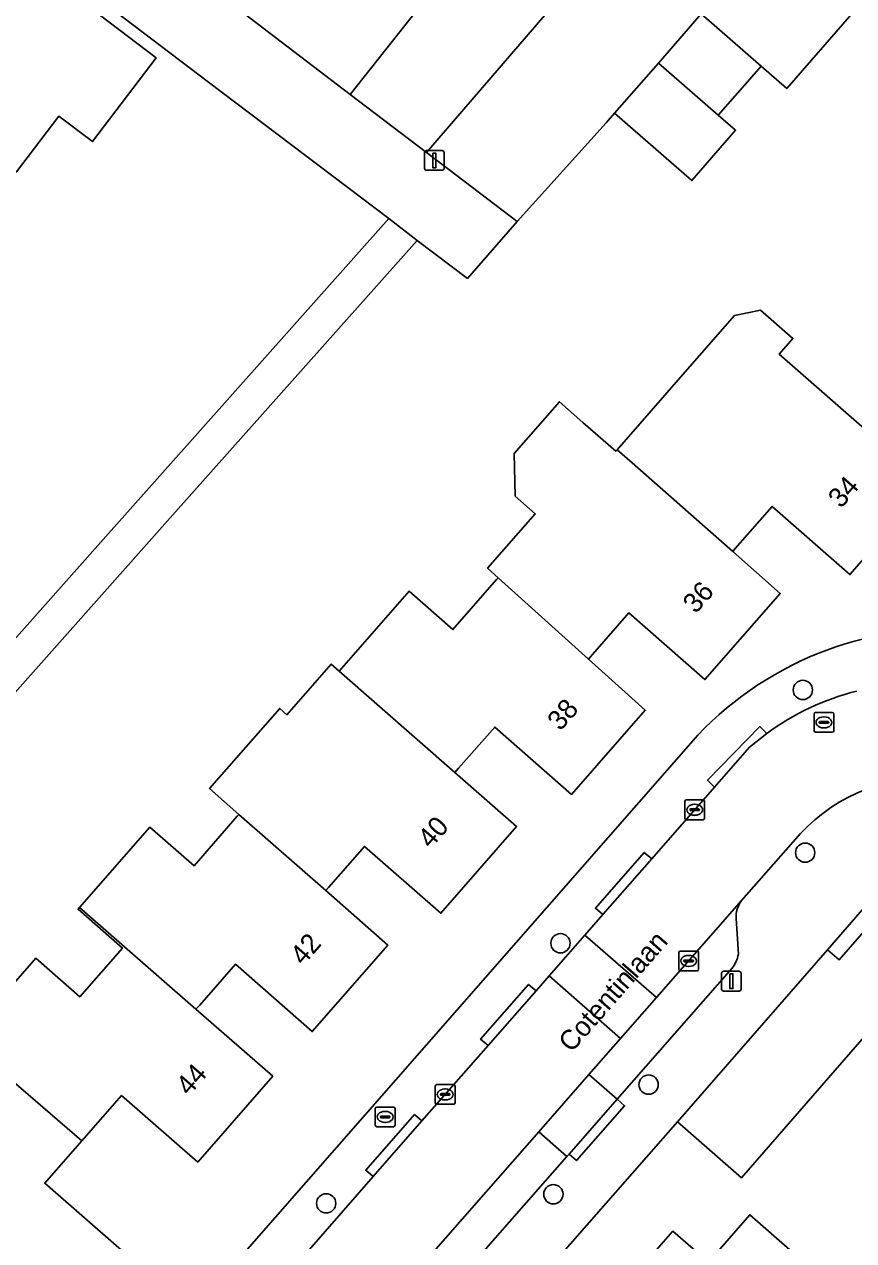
# Model space of a CAD drawing. Extents: x 158472 to 159562, y 388525 to 389606.
# Drawn here: x 158792.1 to 158834.2, y 388915.3 to 388977 of the extents above; entities that cross this region are included whole.
import ezdxf

# ---------------------------------------------------------------- set-up
doc = ezdxf.new("R2010")
doc.units = 0
for name, color, linetype in [('IMGEO_Boom', 7, 'Continuous'), ('IMGEO_Brandkraan', 7, 'Continuous'), ('IMGEO_Erf', 7, 'Continuous'), ('IMGEO_Kolk', 7, 'Continuous'), ('IMGEO_Lichtmast', 7, 'Continuous'), ('IMGEO_Openbare_ruimte_label', 7, 'Continuous'), ('IMGEO_Pand', 7, 'Continuous'), ('IMGEO_Pand_nummerreeks', 7, 'Continuous'), ('IMGEO_Parkeervlak_open', 7, 'Continuous'), ('IMGEO_Rijbaan_lokaal_open', 7, 'Continuous'), ('IMGEO_Rioolput', 7, 'Continuous'), ('IMGEO_Voetpad_open', 7, 'Continuous')]:
    doc.layers.add(name, color=color, linetype=linetype)

msp = doc.modelspace()

# ---------------------------------------------------------------- linework, layer by layer
at = {"layer": 'IMGEO_Boom'}
for centre in [(158831.625, 388943.255), (158831.743, 388934.999), (158819.319, 388930.402), (158823.794, 388923.23), (158818.959, 388917.668), (158807.424, 388917.206)]:
    msp.add_circle(centre, 0.489, dxfattribs=at)
at = {"layer": 'IMGEO_Brandkraan'}
for p, q in [((158809.993, 388922.092), (158810.845, 388922.092)), ((158809.918, 388921.166), (158809.918, 388922.018)), ((158810.177, 388921.586), (158810.177, 388921.598)), ((158810.615, 388921.549), (158810.217, 388921.549)), ((158810.22, 388921.635), (158810.618, 388921.635)), ((158810.406, 388921.872), (158810.431, 388921.872)), ((158810.661, 388921.598), (158810.661, 388921.586)), ((158810.919, 388922.018), (158810.919, 388921.166)), ((158810.845, 388921.092), (158809.993, 388921.092)), ((158810.429, 388921.312), (158810.404, 388921.312))]:
    msp.add_line(p, q, dxfattribs=at)
for points in [[(158809.993, 388922.092), (158810.845, 388922.092)], [(158809.918, 388921.166), (158809.918, 388922.018)], [(158810.919, 388922.018), (158810.919, 388921.166)], [(158810.845, 388921.092), (158809.993, 388921.092)]]:
    msp.add_lwpolyline(points, dxfattribs=at)
for centre, radius, start, end in [((158809.995, 388922.016), 0.0765, 91.55205, 178.44795), ((158809.995, 388922.016), 0.0765, 91.55205, 178.44795), ((158810.843, 388922.016), 0.0765, 1.55205, 88.44795), ((158810.843, 388922.016), 0.0765, 1.55205, 88.44795), ((158810.217, 388921.595), 0.0403, 85.87752, 175.75265), ((158810.214, 388921.585), 0.0366, 178.93798, 274.71019), ((158810.618, 388921.592), 0.043, 264.86636, 352.45326), ((158810.622, 388921.597), 0.0386, 1.73085, 96.63898), ((158809.995, 388921.168), 0.0765, 181.55205, 268.44795), ((158809.995, 388921.168), 0.0765, 181.55205, 268.44795), ((158810.843, 388921.168), 0.0765, 271.55205, 358.44795), ((158810.843, 388921.168), 0.0765, 271.55205, 358.44795)]:
    msp.add_arc(centre, radius, start, end, dxfattribs=at)
for centre, major_axis, ratio, start_param, end_param in [((158810.405, 388921.592), (-0.387, 0.002), 0.722429, 4.712389, 7.853982), ((158810.43, 388921.592), (-0.39, 0.002), 0.717154, 1.570796, 4.712389)]:
    msp.add_ellipse(centre, major_axis=major_axis, ratio=ratio, start_param=start_param, end_param=end_param, dxfattribs=at)
at = {"layer": 'IMGEO_Erf'}
for points in [[(158795.974, 388950.739), (158810.599, 388967.168), (158801.457, 388974.099), (158785.644, 388986.089), (158736.904, 388922.269)], [(158792.683, 388979.982), (158798.797, 388975.327), (158795.561, 388971.077), (158793.858, 388972.374), (158791.703, 388969.543)], [(158834.105, 388977.563), (158830.806, 388973.77), (158829.5, 388974.907), (158829.044, 388974.383), (158827.332, 388972.415), (158828.209, 388971.652), (158825.991, 388969.102), (158822.07, 388972.513), (158821.643, 388972.038), (158817.123, 388967.026), (158814.596, 388964.138), (158812.051, 388966.068), (158799.647, 388952.134), (158787.864, 388938.897), (158785.78, 388937.796), (158785.709, 388939.207), (158786.508, 388940.104), (158795.974, 388950.739)], [(158819.265, 388957.876), (158820.456, 388956.832), (158822.131, 388955.365), (158822.201, 388955.445), (158825.776, 388959.531), (158828.158, 388962.253), (158829.48, 388962.524), (158831.122, 388961.088), (158830.426, 388960.292), (158838, 388953.668), (158834.012, 388949.11), (158830.062, 388952.566), (158828.194, 388950.432), (158828.063, 388950.282), (158830.477, 388948.156), (158826.648, 388943.78), (158822.782, 388947.163), (158820.942, 388945.06), (158820.734, 388944.823), (158823.621, 388942.227), (158819.884, 388937.956), (158815.98, 388941.372), (158814.147, 388939.278), (158813.959, 388939.064), (158817.094, 388936.322), (158813.246, 388931.923), (158809.366, 388935.318), (158807.535, 388933.225), (158807.401, 388933.072), (158810.548, 388930.309), (158806.713, 388925.925), (158802.813, 388929.336), (158801.004, 388927.269), (158800.815, 388927.052), (158804.714, 388923.652), (158800.903, 388919.296), (158797.036, 388922.679), (158795.023, 388920.378), (158793.138, 388918.224), (158797.03, 388914.824)], [(158789.067, 388925.507), (158792.681, 388929.638), (158794.915, 388927.683), (158797.077, 388930.154), (158794.825, 388932.124), (158794.9, 388932.21), (158798.474, 388936.295), (158800.714, 388934.334), (158802.913, 388936.848), (158802.995, 388936.942), (158801.506, 388938.249), (158805.065, 388942.317), (158805.433, 388941.995), (158807.676, 388944.56), (158808.083, 388944.204), (158811.633, 388948.261), (158813.855, 388946.318), (158816.079, 388948.861), (158816.152, 388948.944), (158815.616, 388949.426), (158818.04, 388952.197), (158817.017, 388953.092), (158816.968, 388955.253), (158819.265, 388957.876)], [(158762.962, 388868.767), (158769.386, 388876.091), (158775.72, 388883.311), (158826.285, 388940.957)], [(158837.191, 388935.033), (158832.871, 388930.074), (158833.466, 388929.555), (158837.26, 388933.915), (158839.676, 388931.813), (158841.242, 388933.612), (158845.61, 388929.811), (158845.239, 388929.387), (158845.479, 388929.178), (158849.555, 388925.631), (158854.054, 388921.715), (158848.482, 388915.313), (158843.943, 388919.264), (158839.657, 388922.994), (158839.993, 388923.379), (158835.876, 388926.962), (158828.501, 388918.508), (158825.253, 388921.341), (158795.826, 388887.817)], [(158821.097, 388911.311), (158825.031, 388915.802), (158826.829, 388914.227), (158828.932, 388916.627), (158833.528, 388912.601)]]:
    msp.add_lwpolyline(points, dxfattribs=at)
msp.add_arc((158838.86, 388929.017), 17.34, 84.11972, 136.48312, dxfattribs=at)
at = {"layer": 'IMGEO_Kolk'}
for p, q in [((158825.633, 388936.747), (158825.633, 388937.599)), ((158825.708, 388937.673), (158826.56, 388937.673)), ((158826.634, 388937.599), (158826.634, 388936.747)), ((158825.892, 388937.167), (158825.892, 388937.179)), ((158826.33, 388937.13), (158825.932, 388937.13)), ((158825.935, 388937.216), (158826.333, 388937.216)), ((158826.144, 388936.893), (158826.119, 388936.893)), ((158826.121, 388937.453), (158826.146, 388937.453)), ((158826.376, 388937.179), (158826.376, 388937.167)), ((158826.56, 388936.673), (158825.708, 388936.673)), ((158825.326, 388929.08), (158825.326, 388929.932)), ((158825.401, 388930.006), (158826.253, 388930.006)), ((158825.585, 388929.5), (158825.585, 388929.512)), ((158826.023, 388929.463), (158825.625, 388929.463)), ((158825.628, 388929.549), (158826.026, 388929.549)), ((158825.814, 388929.786), (158825.839, 388929.786)), ((158826.069, 388929.512), (158826.069, 388929.5)), ((158826.327, 388929.932), (158826.327, 388929.08)), ((158826.253, 388929.006), (158825.401, 388929.006)), ((158825.837, 388929.226), (158825.812, 388929.226)), ((158812.965, 388922.304), (158812.965, 388923.156)), ((158813.04, 388923.23), (158813.892, 388923.23)), ((158813.224, 388922.724), (158813.224, 388922.736)), ((158813.662, 388922.687), (158813.264, 388922.687)), ((158813.267, 388922.773), (158813.665, 388922.773)), ((158813.453, 388923.01), (158813.478, 388923.01)), ((158813.708, 388922.736), (158813.708, 388922.724)), ((158813.966, 388923.156), (158813.966, 388922.304)), ((158813.892, 388922.23), (158813.04, 388922.23)), ((158813.476, 388922.45), (158813.451, 388922.45))]:
    msp.add_line(p, q, dxfattribs=at)
for points in [[(158825.633, 388936.747), (158825.633, 388937.599)], [(158825.708, 388937.673), (158826.56, 388937.673)], [(158826.634, 388937.599), (158826.634, 388936.747)], [(158826.56, 388936.673), (158825.708, 388936.673)], [(158825.326, 388929.08), (158825.326, 388929.932)], [(158825.401, 388930.006), (158826.253, 388930.006)], [(158826.327, 388929.932), (158826.327, 388929.08)], [(158826.253, 388929.006), (158825.401, 388929.006)], [(158812.965, 388922.304), (158812.965, 388923.156)], [(158813.04, 388923.23), (158813.892, 388923.23)], [(158813.966, 388923.156), (158813.966, 388922.304)], [(158813.892, 388922.23), (158813.04, 388922.23)]]:
    msp.add_lwpolyline(points, dxfattribs=at)
for centre, radius, start, end in [((158825.71, 388937.597), 0.0765, 91.55205, 178.44795), ((158825.71, 388937.597), 0.0765, 91.55205, 178.44795), ((158826.558, 388937.597), 0.0765, 1.55205, 88.44795), ((158826.558, 388937.597), 0.0765, 1.55205, 88.44795), ((158825.932, 388937.176), 0.0403, 85.87752, 175.75265), ((158825.929, 388937.166), 0.0366, 178.93798, 274.71019), ((158826.333, 388937.173), 0.043, 264.86636, 352.45326), ((158826.337, 388937.178), 0.0386, 1.73085, 96.63898), ((158825.71, 388936.749), 0.0765, 181.55205, 268.44795), ((158825.71, 388936.749), 0.0765, 181.55205, 268.44795), ((158826.558, 388936.749), 0.0765, 271.55205, 358.44795), ((158826.558, 388936.749), 0.0765, 271.55205, 358.44795), ((158825.403, 388929.93), 0.0765, 91.55205, 178.44795), ((158825.403, 388929.93), 0.0765, 91.55205, 178.44795), ((158825.625, 388929.509), 0.0403, 85.87752, 175.75265), ((158825.622, 388929.499), 0.0366, 178.93798, 274.71019), ((158826.026, 388929.506), 0.043, 264.86636, 352.45326), ((158826.03, 388929.511), 0.0386, 1.73085, 96.63898), ((158826.251, 388929.93), 0.0765, 1.55205, 88.44795), ((158826.251, 388929.93), 0.0765, 1.55205, 88.44795), ((158825.403, 388929.082), 0.0765, 181.55205, 268.44795), ((158825.403, 388929.082), 0.0765, 181.55205, 268.44795), ((158826.251, 388929.082), 0.0765, 271.55205, 358.44795), ((158826.251, 388929.082), 0.0765, 271.55205, 358.44795), ((158813.042, 388923.154), 0.0765, 91.55205, 178.44795), ((158813.042, 388923.154), 0.0765, 91.55205, 178.44795), ((158813.264, 388922.733), 0.0403, 85.87752, 175.75265), ((158813.261, 388922.723), 0.0366, 178.93798, 274.71019), ((158813.665, 388922.73), 0.043, 264.86636, 352.45326), ((158813.669, 388922.735), 0.0386, 1.73085, 96.63898), ((158813.89, 388923.154), 0.0765, 1.55205, 88.44795), ((158813.89, 388923.154), 0.0765, 1.55205, 88.44795), ((158813.042, 388922.306), 0.0765, 181.55205, 268.44795), ((158813.042, 388922.306), 0.0765, 181.55205, 268.44795), ((158813.89, 388922.306), 0.0765, 271.55205, 358.44795), ((158813.89, 388922.306), 0.0765, 271.55205, 358.44795)]:
    msp.add_arc(centre, radius, start, end, dxfattribs=at)
for centre, major_axis, ratio, start_param, end_param in [((158826.12, 388937.173), (-0.387, 0.002), 0.722429, 4.712389, 7.853982), ((158826.145, 388937.173), (-0.39, 0.002), 0.717154, 1.570796, 4.712389), ((158825.813, 388929.506), (-0.387, 0.002), 0.722429, 4.712389, 7.853982), ((158825.838, 388929.506), (-0.39, 0.002), 0.717154, 1.570796, 4.712389), ((158813.452, 388922.73), (-0.387, 0.002), 0.722429, 4.712389, 7.853982), ((158813.477, 388922.73), (-0.39, 0.002), 0.717154, 1.570796, 4.712389)]:
    msp.add_ellipse(centre, major_axis=major_axis, ratio=ratio, start_param=start_param, end_param=end_param, dxfattribs=at)
at = {"layer": 'IMGEO_Lichtmast'}
for p, q in [((158812.419, 388969.721), (158812.419, 388970.521)), ((158812.419, 388970.521), (158812.419, 388969.721)), ((158812.519, 388970.621), (158813.309, 388970.621)), ((158813.309, 388970.621), (158812.519, 388970.621)), ((158813.409, 388970.521), (158813.409, 388969.721)), ((158813.409, 388969.721), (158813.409, 388970.521)), ((158813.309, 388969.621), (158812.519, 388969.621)), ((158812.519, 388969.621), (158813.309, 388969.621)), ((158827.501, 388928.08), (158827.501, 388928.88)), ((158827.501, 388928.88), (158827.501, 388928.08)), ((158827.601, 388928.98), (158828.391, 388928.98)), ((158828.391, 388928.98), (158827.601, 388928.98)), ((158828.491, 388928.88), (158828.491, 388928.08)), ((158828.491, 388928.08), (158828.491, 388928.88)), ((158828.391, 388927.98), (158827.601, 388927.98)), ((158827.601, 388927.98), (158828.391, 388927.98))]:
    msp.add_line(p, q, dxfattribs=at)
for points in [[(158812.839, 388970.496), (158812.989, 388970.496), (158812.989, 388969.746), (158812.839, 388969.746), (158812.839, 388970.496)], [(158827.921, 388928.855), (158828.071, 388928.855), (158828.071, 388928.105), (158827.921, 388928.105), (158827.921, 388928.855)]]:
    msp.add_lwpolyline(points, dxfattribs=at)
for centre, start, end in [((158812.519, 388970.521), 90, 180), ((158812.519, 388970.521), 90, 180), ((158813.309, 388970.521), 0, 90), ((158813.309, 388970.521), 360, 90), ((158812.519, 388969.721), 180, 270), ((158812.519, 388969.721), 180, 270), ((158813.309, 388969.721), 270, 0), ((158813.309, 388969.721), 270, 0), ((158827.601, 388928.88), 90, 180), ((158827.601, 388928.88), 90, 180), ((158828.391, 388928.88), 0, 90), ((158828.391, 388928.88), 360, 90), ((158827.601, 388928.08), 180, 270), ((158827.601, 388928.08), 180, 270), ((158828.391, 388928.08), 270, 0), ((158828.391, 388928.08), 270, 0)]:
    msp.add_arc(centre, 0.1, start, end, dxfattribs=at)
at = {"layer": 'IMGEO_Pand'}
for points in [[(158829.5, 388974.907), (158830.806, 388973.77), (158834.105, 388977.563), (158829.755, 388981.347), (158826.456, 388977.555)], [(158792.683, 388979.982), (158790.877, 388977.611), (158790.075, 388978.221), (158787.405, 388980.254), (158783.799, 388975.518), (158791.703, 388969.543), (158793.858, 388972.374), (158795.561, 388971.077), (158798.797, 388975.327)], [(158829.5, 388974.907), (158826.456, 388977.555), (158824.288, 388975.063), (158827.332, 388972.415), (158829.044, 388974.383)], [(158824.288, 388975.063), (158822.07, 388972.513), (158825.991, 388969.102), (158828.209, 388971.652), (158827.332, 388972.415)], [(158822.201, 388955.445), (158822.959, 388954.778), (158828.063, 388950.282), (158828.194, 388950.432), (158830.062, 388952.566), (158834.012, 388949.11), (158838, 388953.668), (158830.426, 388960.292), (158831.122, 388961.088), (158829.48, 388962.524), (158828.158, 388962.253), (158825.776, 388959.531)], [(158828.063, 388950.282), (158822.959, 388954.778), (158822.201, 388955.445), (158822.131, 388955.365), (158820.456, 388956.832), (158819.265, 388957.876), (158816.968, 388955.253), (158817.017, 388953.092), (158818.04, 388952.197), (158815.616, 388949.426), (158816.152, 388948.944), (158820.734, 388944.823), (158820.942, 388945.06), (158822.782, 388947.163), (158826.648, 388943.78), (158830.477, 388948.156)], [(158820.734, 388944.823), (158816.152, 388948.944), (158816.079, 388948.861), (158813.855, 388946.318), (158811.633, 388948.261), (158808.083, 388944.204), (158813.959, 388939.064), (158814.147, 388939.278), (158815.98, 388941.372), (158819.884, 388937.956), (158823.621, 388942.227)], [(158813.959, 388939.064), (158808.083, 388944.204), (158807.676, 388944.56), (158805.433, 388941.995), (158805.065, 388942.317), (158801.506, 388938.249), (158802.995, 388936.942), (158807.401, 388933.072), (158807.535, 388933.225), (158809.366, 388935.318), (158813.246, 388931.923), (158817.094, 388936.322)], [(158807.401, 388933.072), (158802.995, 388936.942), (158802.913, 388936.848), (158800.714, 388934.334), (158798.474, 388936.295), (158794.9, 388932.21), (158800.815, 388927.052), (158801.004, 388927.269), (158802.813, 388929.336), (158806.713, 388925.925), (158810.548, 388930.309)], [(158839.993, 388923.379), (158845.239, 388929.387), (158845.61, 388929.811), (158841.242, 388933.612), (158839.676, 388931.813), (158837.26, 388933.915), (158833.466, 388929.555), (158832.871, 388930.074), (158825.253, 388921.341), (158828.501, 388918.508), (158835.876, 388926.962)], [(158800.815, 388927.052), (158794.9, 388932.21), (158794.825, 388932.124), (158797.077, 388930.154), (158794.915, 388927.683), (158792.681, 388929.638), (158789.067, 388925.507), (158795.023, 388920.378), (158797.036, 388922.679), (158800.903, 388919.296), (158804.714, 388923.652)], [(158789.16, 388913.666), (158793.044, 388910.268), (158793.12, 388910.355), (158797.03, 388914.824), (158793.138, 388918.224), (158795.023, 388920.378), (158789.067, 388925.507), (158785.613, 388921.559), (158783.238, 388918.777)], [(158821.482, 388910.986), (158827.598, 388905.833), (158827.722, 388905.974), (158827.987, 388906.277), (158830.234, 388908.841), (158833.528, 388912.601), (158828.932, 388916.627), (158826.829, 388914.227), (158825.031, 388915.802), (158821.097, 388911.311)]]:
    msp.add_lwpolyline(points, close=True, dxfattribs=at)
at = {"layer": 'IMGEO_Parkeervlak_open'}
msp.add_lwpolyline([(158823.69, 388983.501), (158819.428, 388987.085), (158808.636, 388973.466), (158812.511, 388970.525)], close=True, dxfattribs=at)
for points in [[(158828.513, 388932.569), (158824.191, 388927.645), (158822.366, 388925.567), (158820.762, 388923.74), (158822.193, 388922.484), (158828.018, 388929.12)], [(158828.352, 388929.848), (158828.233, 388931.658)], [(158819.644, 388919.58), (158818.213, 388920.836), (158792.7, 388891.773)], [(158796.009, 388892.657), (158819.644, 388919.58)]]:
    msp.add_lwpolyline(points, dxfattribs=at)
for centre, radius, start, end in [((158829.643, 388931.723), 1.411, 143.18354, 182.64636), ((158826.695, 388930.168), 1.688, 321.63088, 349.07863)]:
    msp.add_arc(centre, radius, start, end, dxfattribs=at)
at = {"layer": 'IMGEO_Rijbaan_lokaal_open'}
for points in [[(158823.69, 388983.501), (158812.511, 388970.525), (158817.123, 388967.026), (158821.643, 388972.038), (158822.07, 388972.513), (158824.288, 388975.063), (158826.456, 388977.555)], [(158829.794, 388941.047), (158828.916, 388940.345), (158827.145, 388938.325), (158823.95, 388934.683), (158821.469, 388931.855), (158820.563, 388930.821), (158824.191, 388927.645), (158828.513, 388932.569), (158829.388, 388933.566), (158831.497, 388935.968)]]:
    msp.add_lwpolyline(points, dxfattribs=at)
for points in [[(158820.563, 388930.821), (158818.752, 388928.756), (158822.366, 388925.567), (158824.191, 388927.645)], [(158818.213, 388920.836), (158820.762, 388923.74), (158822.366, 388925.567), (158818.752, 388928.756), (158818.078, 388927.989), (158815.64, 388925.208), (158812.287, 388921.385), (158809.81, 388918.561), (158806.553, 388914.848), (158801.931, 388909.578), (158798.603, 388905.784), (158796.16, 388902.998), (158792.786, 388899.152), (158790.3, 388896.317), (158787.022, 388892.58), (158784.684, 388889.914), (158788.291, 388886.749), (158788.381, 388886.851), (158792.181, 388891.181), (158792.369, 388891.396), (158792.7, 388891.773)], [(158822.193, 388922.484), (158820.762, 388923.74), (158818.213, 388920.836), (158819.644, 388919.58), (158819.753, 388919.704)]]:
    msp.add_lwpolyline(points, close=True, dxfattribs=at)
for centre, radius, start, end in [((158837.623, 388930.355), 13.252, 104.21979, 126.21383), ((158838.209, 388929.632), 9.23, 86.28059, 136.65318)]:
    msp.add_arc(centre, radius, start, end, dxfattribs=at)
at = {"layer": 'IMGEO_Rioolput'}
for p, q in [((158832.193, 388941.182), (158832.193, 388942.034)), ((158832.268, 388942.108), (158833.12, 388942.108)), ((158832.681, 388941.888), (158832.706, 388941.888)), ((158833.194, 388942.034), (158833.194, 388941.182)), ((158832.452, 388941.602), (158832.452, 388941.614)), ((158832.89, 388941.565), (158832.492, 388941.565)), ((158832.495, 388941.651), (158832.893, 388941.651)), ((158832.704, 388941.328), (158832.679, 388941.328)), ((158832.936, 388941.614), (158832.936, 388941.602)), ((158833.12, 388941.108), (158832.268, 388941.108))]:
    msp.add_line(p, q, dxfattribs=at)
for points in [[(158832.193, 388941.182), (158832.193, 388942.034)], [(158832.268, 388942.108), (158833.12, 388942.108)], [(158833.194, 388942.034), (158833.194, 388941.182)], [(158833.12, 388941.108), (158832.268, 388941.108)]]:
    msp.add_lwpolyline(points, dxfattribs=at)
for centre, radius, start, end in [((158832.27, 388942.032), 0.0765, 91.55205, 178.44795), ((158832.27, 388942.032), 0.0765, 91.55205, 178.44795), ((158833.118, 388942.032), 0.0765, 1.55205, 88.44795), ((158833.118, 388942.032), 0.0765, 1.55205, 88.44795), ((158832.492, 388941.611), 0.0403, 85.87752, 175.75265), ((158832.489, 388941.601), 0.0366, 178.93798, 274.71019), ((158832.893, 388941.608), 0.043, 264.86636, 352.45326), ((158832.897, 388941.613), 0.0386, 1.73085, 96.63898), ((158832.27, 388941.184), 0.0765, 181.55205, 268.44795), ((158832.27, 388941.184), 0.0765, 181.55205, 268.44795), ((158833.118, 388941.184), 0.0765, 271.55205, 358.44795), ((158833.118, 388941.184), 0.0765, 271.55205, 358.44795)]:
    msp.add_arc(centre, radius, start, end, dxfattribs=at)
for centre, major_axis, ratio, start_param, end_param in [((158832.68, 388941.608), (-0.387, 0.002), 0.722429, 4.712389, 7.853982), ((158832.705, 388941.608), (-0.39, 0.002), 0.717154, 1.570796, 4.712389)]:
    msp.add_ellipse(centre, major_axis=major_axis, ratio=ratio, start_param=start_param, end_param=end_param, dxfattribs=at)
at = {"layer": 'IMGEO_Voetpad_open'}
for points in [[(158784.237, 388992.09), (158782.422, 388989.622), (158782.63, 388988.213), (158785.644, 388986.089), (158801.457, 388974.099), (158810.599, 388967.168), (158812.051, 388966.068), (158814.596, 388964.138), (158817.123, 388967.026), (158812.511, 388970.525), (158808.636, 388973.466)], [(158819.428, 388987.085), (158823.69, 388983.501), (158825.277, 388985.344), (158819.836, 388989.503), (158818.409, 388987.636), (158817.981, 388987.959), (158815.415, 388984.601), (158813.219, 388986.28), (158812.564, 388985.404), (158806.718, 388977.708), (158800.849, 388982.165), (158798.278, 388982.376), (158784.237, 388992.09), (158808.636, 388973.466)], [(158812.051, 388966.068), (158810.599, 388967.168), (158795.974, 388950.739), (158786.508, 388940.104), (158785.709, 388939.207), (158785.78, 388937.796), (158787.864, 388938.897), (158799.647, 388952.134)], [(158827.145, 388938.325), (158828.916, 388940.345), (158829.794, 388941.047), (158829.433, 388941.393), (158826.784, 388938.67)], [(158823.95, 388934.683), (158823.572, 388935.009), (158821.091, 388932.181), (158821.469, 388931.855)], [(158818.078, 388927.989), (158817.7, 388928.315), (158815.262, 388925.534), (158815.64, 388925.208)], [(158819.753, 388919.704), (158820.131, 388919.378), (158822.571, 388922.158), (158822.193, 388922.484)], [(158809.81, 388918.561), (158812.287, 388921.385), (158811.909, 388921.711), (158809.432, 388918.887)]]:
    msp.add_lwpolyline(points, close=True, dxfattribs=at)
for points in [[(158806.553, 388914.848), (158809.81, 388918.561), (158809.432, 388918.887), (158811.909, 388921.711), (158812.287, 388921.385), (158815.64, 388925.208), (158815.262, 388925.534), (158817.7, 388928.315), (158818.078, 388927.989), (158818.752, 388928.756), (158820.563, 388930.821), (158821.469, 388931.855), (158821.091, 388932.181), (158823.572, 388935.009), (158823.95, 388934.683), (158827.145, 388938.325), (158826.784, 388938.67), (158829.433, 388941.393), (158829.794, 388941.047)], [(158826.285, 388940.957), (158775.72, 388883.311), (158769.386, 388876.091), (158762.962, 388868.767), (158762.869, 388868.63), (158759.244, 388864.12)], [(158792.495, 388884.015), (158795.826, 388887.817), (158825.253, 388921.341), (158832.871, 388930.074), (158837.191, 388935.033), (158839.072, 388938.341), (158839.072, 388938.84), (158838.808, 388938.843)], [(158831.497, 388935.968), (158829.388, 388933.566), (158828.513, 388932.569)], [(158828.233, 388931.658), (158828.352, 388929.848)], [(158828.018, 388929.12), (158822.193, 388922.484), (158822.571, 388922.158), (158820.131, 388919.378), (158819.753, 388919.704), (158819.644, 388919.58), (158796.009, 388892.657)]]:
    msp.add_lwpolyline(points, dxfattribs=at)
for centre, radius, start, end in [((158838.86, 388929.017), 17.34, 84.11972, 136.48312), ((158837.623, 388930.355), 13.252, 104.21979, 126.21383), ((158838.209, 388929.632), 9.23, 86.28059, 136.65318), ((158829.643, 388931.723), 1.411, 143.18354, 182.64636), ((158826.695, 388930.168), 1.688, 321.63088, 349.07863)]:
    msp.add_arc(centre, radius, start, end, dxfattribs=at)

# ---------------------------------------------------------------- texts
at = {"layer": 'IMGEO_Openbare_ruimte_label'}
msp.add_text('Cotentinlaan', height=1, rotation=48.72788, dxfattribs=at).set_placement((158819.877, 388924.816))
at = {"layer": 'IMGEO_Pand_nummerreeks'}
for s, rotation, p in [('34', 48.816, (158833.565, 388952.428)), ('36', 48.816, (158826.191, 388947.086)), ('38', 48.816, (158819.314, 388941.132)), ('40', 48.82173, (158812.731, 388935.163)), ('42', 48.816, (158806.257, 388929.232)), ('44', 48.816, (158800.46, 388922.618))]:
    msp.add_text(s, height=1, rotation=rotation, dxfattribs=at).set_placement(p)

doc.saveas('drawing.dxf')
